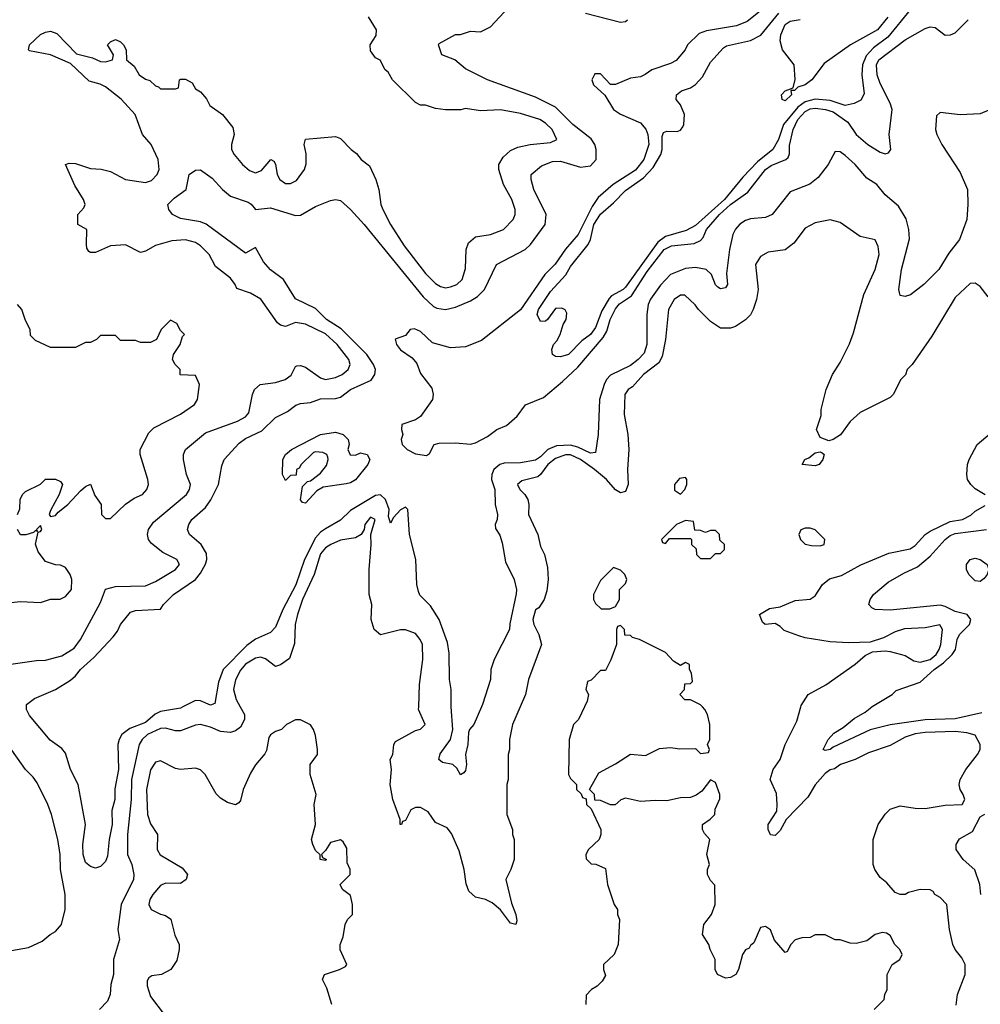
# Model space of a CAD drawing. Header units: inches. Extents: x 2348352 to 2479776, y 460422 to 613655.
# Tile 565 of 590: x 2442706 to 2446550, y 588810 to 592750. Entities that reach past the tile are written whole.
import ezdxf

# ---------------------------------------------------------------- set-up
doc = ezdxf.new("R2010")
doc.units = ezdxf.units.IN
doc.header["$MEASUREMENT"] = 0
doc.layers.add('C4548', color=7, linetype='Continuous')
doc.layers.add('C4549', color=7, linetype='Continuous')

msp = doc.modelspace()

# ---------------------------------------------------------------- linework, layer by layer
at = {"layer": 'C4548', "color": 4}
for points, elevation in [([(2443358.8, 590000), (2443350, 589995.6), (2443270, 589981.7), (2443248.4, 589971.6), (2443210, 589937.7), (2443146.6, 589913.4), (2443115.5, 589890), (2443103.8, 589870), (2443099.5, 589850), (2443101.5, 589750), (2443087.5, 589672.5), (2443086.4, 589630), (2443074.2, 589585.8), (2443076.4, 589530), (2443064, 589470), (2443057.5, 589402.5), (2443050, 589382), (2443030, 589362), (2443010, 589355.3), (2442990, 589361.2), (2442970, 589377.2), (2442959.7, 589410), (2442958.9, 589450), (2442969.6, 589530), (2442940.7, 589690), (2442909.5, 589750), (2442890, 589815.3), (2442874.2, 589834.2), (2442827.5, 589867.5), (2442745.8, 589965.8), (2442733.2, 589990), (2442733.6, 590000)], 64), ([(2443588.8, 590000), (2443605.5, 589970), (2443605.5, 589950), (2443590, 589919), (2443570, 589904), (2443550, 589897.2), (2443510, 589901.2), (2443470, 589919.5), (2443430, 589929.5), (2443410, 589927.3), (2443350, 589904.5), (2443330, 589905.1), (2443290, 589915.6), (2443270, 589913.6), (2443217.1, 589890), (2443196.4, 589870), (2443184.4, 589850), (2443153.7, 589710), (2443151.8, 589630), (2443137.6, 589490), (2443138, 589410), (2443154.9, 589370), (2443162.4, 589330), (2443161.6, 589310), (2443112.4, 589210), (2443098.8, 589110), (2443106, 589070), (2443081, 588990), (2443081, 588930), (2443071.3, 588890), (2443068, 588850), (2443057.6, 588822.4), (2443025.5, 588790)], 68), ([(2444709.2, 590000), (2444678.8, 589930), (2444666, 589870), (2444666, 589830), (2444661, 589810), (2444661, 589710), (2444656, 589690), (2444656, 589570), (2444678, 589510), (2444678, 589490), (2444684.7, 589470), (2444684.7, 589390), (2444671.3, 589350), (2444651.3, 589310), (2444674.4, 589214.4), (2444690.9, 589169.1), (2444695.3, 589144.7), (2444692, 589130), (2444670, 589135.3), (2444630, 589188.7), (2444596.6, 589216.6), (2444570, 589229.2), (2444530, 589239), (2444503.2, 589263.2), (2444492.5, 589292.5), (2444485.2, 589350), (2444464.7, 589424.7), (2444434.2, 589494.2), (2444416.5, 589516.5), (2444370, 589538), (2444340.4, 589580.4), (2444310, 589598), (2444290, 589598), (2444271.6, 589588.4), (2444250, 589546), (2444238, 589542), (2444234, 589530), (2444229, 589530), (2444228.7, 589550), (2444199.3, 589630), (2444189.3, 589690), (2444194, 589750), (2444189.2, 589790), (2444199, 589810), (2444204, 589850), (2444210, 589862), (2444290, 589906), (2444310, 589911.3), (2444328.7, 589930), (2444302.7, 589990), (2444303, 590000)], 68), ([(2444554.4, 590000), (2444524, 589930), (2444506.8, 589910), (2444502.5, 589897.5), (2444499.1, 589850), (2444490.5, 589810), (2444494, 589770), (2444490, 589746), (2444483.6, 589736.4), (2444470, 589728), (2444455.5, 589755.5), (2444439, 589770), (2444397.5, 589777.5), (2444383.7, 589790), (2444388.2, 589811.8), (2444429.6, 589870), (2444439.5, 589910), (2444433, 590000)], 64), ([(2444965.8, 590000), (2444942, 589950), (2444922, 589930), (2444904.7, 589870), (2444902, 589730), (2444910, 589714), (2444934, 589690), (2444934, 589670), (2444952.7, 589652.7), (2444958, 589638), (2444972.7, 589632.7), (2444974, 589610), (2444992.7, 589592.7), (2445032, 589510), (2445032, 589490), (2445024.7, 589470), (2444982, 589430), (2444972, 589410), (2444972.7, 589392.7), (2444992.7, 589372.7), (2445011.6, 589371.6), (2445050, 589354), (2445058, 589290), (2445084.7, 589210), (2445098, 589190), (2445098, 589170), (2445106, 589150), (2445101, 589050), (2445084.7, 589010), (2445042, 588970), (2445042, 588950), (2445050, 588926), (2445036.9, 588903.1), (2445016.9, 588883.1), (2444994, 588870), (2444972.7, 588847.3), (2444972, 588810)], 72), ([(2446126, 588790), (2446166, 588830), (2446168, 588850), (2446178, 588870), (2446178, 588930), (2446198, 588970), (2446228, 588990), (2446238, 589010), (2446228, 589030), (2446208, 589050), (2446190, 589086), (2446174.6, 589094.6), (2446157.2, 589097.2), (2446130, 589089), (2446096.3, 589063.7), (2446054, 589054), (2446030, 589055.3), (2445990, 589068), (2445970, 589068), (2445930, 589088), (2445890, 589088), (2445870, 589078), (2445836.4, 589076.4), (2445810, 589068), (2445792, 589050), (2445778, 589022), (2445770, 589018), (2445726.3, 589066.3), (2445710, 589108), (2445690, 589122), (2445670, 589118), (2445643.6, 589056.4), (2445630, 589046), (2445624.7, 589035.3), (2445610, 589028), (2445598, 589010), (2445582, 588950), (2445572, 588930), (2445550, 588918), (2445530, 588915.3), (2445498, 588930), (2445489, 588950), (2445489, 588990), (2445469, 589030), (2445464, 589050), (2445439, 589090), (2445444, 589130), (2445474, 589170), (2445488.7, 589210), (2445487.3, 589287.3), (2445470, 589306), (2445458, 589330), (2445458, 589350), (2445466, 589370), (2445455.3, 589410), (2445468, 589470), (2445446, 589494), (2445438, 589510), (2445438, 589530), (2445469.1, 589550.9), (2445488, 589570), (2445488.9, 589591.1), (2445507.3, 589632.7), (2445508, 589650), (2445490, 589698), (2445470, 589708), (2445436.3, 589663.7), (2445413.4, 589646.6), (2445390, 589638), (2445350, 589637), (2445295.9, 589624.1), (2445250, 589626), (2445190, 589621.2), (2445130, 589635.3), (2445111.1, 589628.9), (2445088.4, 589608.4), (2445070, 589608), (2445030, 589626), (2445007.3, 589627.3), (2445006, 589650), (2444986, 589670), (2445023.1, 589736.9), (2445090, 589772), (2445150, 589811), (2445210, 589806), (2445266.3, 589833.7), (2445310, 589838), (2445348, 589832), (2445410, 589834), (2445430, 589814), (2445462, 589818), (2445466, 589830), (2445458, 589850), (2445468, 589870), (2445468, 589930), (2445458, 589970), (2445448, 589990), (2445438, 590000)], 72), ([(2446453.4, 588806.6), (2446459.5, 588850), (2446489.4, 588930), (2446489.3, 588970), (2446475.9, 588995.9), (2446449.6, 589029.6), (2446440.9, 589050), (2446426.6, 589110), (2446416, 589210), (2446390, 589237.2), (2446368.7, 589250), (2446362, 589262), (2446350, 589268.7), (2446310, 589269.2), (2446262.8, 589257.2), (2446249.3, 589249.3), (2446229.2, 589249.2), (2446210, 589258), (2446176.5, 589296.5), (2446150, 589318), (2446128.7, 589350), (2446122, 589370), (2446122, 589470), (2446142, 589530), (2446169.1, 589570.9), (2446190, 589591.3), (2446230, 589604.7), (2446290, 589594.8), (2446330, 589594), (2446410, 589607.3), (2446478, 589610), (2446488, 589630), (2446482, 589650), (2446469, 589670), (2446466, 589690), (2446469.5, 589710), (2446492, 589750), (2446539.5, 589810), (2446549.6, 589830), (2446549.6, 589850), (2446530, 589886.6), (2446496.6, 589896.6), (2446450, 589901.3), (2446330, 589897.7), (2446290, 589892.4), (2446250, 589878.7), (2446190, 589846), (2446103, 589817), (2446050, 589789.2), (2445990.9, 589769.1), (2445967.1, 589752.9), (2445950, 589749), (2445930, 589734), (2445890, 589689), (2445860.7, 589639.3), (2445773.4, 589550), (2445750, 589505.2), (2445730, 589486), (2445710, 589488.7), (2445700.9, 589510), (2445700.9, 589530), (2445736.6, 589583.4), (2445738, 589610), (2445734.2, 589654.2), (2445708.7, 589710), (2445722, 589750), (2445748.7, 589790), (2445768.7, 589850), (2445816.5, 589943.5), (2445831.8, 590000)], 68), ([(2446556.6, 589976.6), (2446450, 589952.6), (2446330, 589948.5), (2446190, 589928.3), (2446110, 589908), (2445961.1, 589838.9), (2445950, 589829.6), (2445930, 589825.2), (2445922, 589830), (2445942, 589870), (2445964.4, 589895.6), (2446001.7, 589918.3), (2446046, 589954), (2446090, 589978.8), (2446115.6, 590000)], 64), ([(2443955.3, 588810), (2443934.6, 588874.6), (2443918, 588910), (2443926, 588930), (2443986, 588950), (2444010, 588962), (2444015.3, 588970), (2443988.4, 589028.4), (2443988, 589050), (2444000.4, 589079.6), (2444008, 589130), (2444018, 589150), (2444038, 589170), (2444038, 589210), (2444030, 589246), (2443998, 589270), (2443988.7, 589290), (2444028, 589330), (2444028, 589350), (2444016.4, 589376.4), (2444014.6, 589434.6), (2444000.4, 589460.4), (2443990, 589468), (2443950, 589458), (2443930, 589426), (2443914, 589410), (2443918, 589398), (2443934, 589390), (2443930, 589386), (2443909.1, 589389.1), (2443908, 589408), (2443890, 589426), (2443879, 589450), (2443874, 589470), (2443889.2, 589530), (2443884, 589610), (2443892.7, 589650), (2443868.7, 589730), (2443868.7, 589770), (2443898, 589810), (2443898, 589830), (2443890, 589886), (2443882, 589910), (2443870, 589928), (2443830, 589948), (2443810, 589948), (2443774, 589930), (2443754, 589910), (2443730, 589902), (2443710, 589888.7), (2443702.5, 589877.5), (2443694, 589826), (2443687.3, 589812.7), (2443650, 589768.7), (2443630, 589735.3), (2443601, 589670), (2443590, 589626), (2443583.6, 589616.4), (2443570, 589609), (2443538, 589618), (2443510, 589635.3), (2443492.9, 589652.9), (2443448.7, 589730), (2443430, 589748.7), (2443410, 589755.3), (2443349.3, 589749.3), (2443330, 589754), (2443270, 589784), (2443250, 589779), (2443230, 589748.7), (2443214, 589670), (2443218, 589570), (2443230, 589532), (2443258, 589490), (2443256, 589430), (2443268.1, 589408.1), (2443356.8, 589356.8), (2443378, 589330), (2443372, 589310), (2443350, 589294), (2443290, 589295.1), (2443270, 589285.2), (2443238.8, 589250), (2443227.3, 589230), (2443222.8, 589210), (2443232, 589190), (2443270, 589171), (2443290, 589166), (2443310.5, 589150.5), (2443326.8, 589086.8), (2443344.7, 589050), (2443344.7, 589030), (2443334.4, 588985.6), (2443310.7, 588949.3), (2443274, 588930), (2443235.3, 588924.7), (2443223.5, 588916.5), (2443216, 588904), (2443216, 588884), (2443230, 588841), (2443284.7, 588770)], 72), ([(2442650, 589021), (2442742, 589038), (2442796.5, 589063.5), (2442828, 589090), (2442850, 589102), (2442874, 589130), (2442888, 589190), (2442888, 589250), (2442869.1, 589349.1), (2442868.7, 589410), (2442859, 589470), (2442834, 589570), (2442819, 589610), (2442775.9, 589695.9), (2442759.6, 589719.6), (2442729, 589750), (2442659, 589850)], 68), ([(2446552.7, 589250), (2446549, 589290), (2446528.9, 589348.9), (2446482, 589390), (2446454, 589430), (2446454, 589450), (2446467.6, 589472.4), (2446518.7, 589501.3), (2446550, 589561), (2446568.9, 589571.1)], 64)]:
    msp.add_lwpolyline(points, dxfattribs=dict(at, elevation=elevation))
at = {"layer": 'C4549', "color": 4}
for points, elevation in [([(2442733.6, 590000), (2442734, 590010), (2442765.6, 590034.4), (2442849.5, 590070.5), (2442910, 590106.8), (2442930, 590124), (2442949.8, 590150.2), (2443002.2, 590197.7), (2443079.7, 590280.3), (2443097.2, 590302.8), (2443109.4, 590330), (2443150, 590378.8), (2443170, 590385.5), (2443269, 590391), (2443282, 590410), (2443322, 590450), (2443410, 590510.4), (2443430, 590534.9), (2443450, 590571), (2443455.4, 590590), (2443453.9, 590613.9), (2443432.3, 590650), (2443386, 590690), (2443377, 590710), (2443382.9, 590730), (2443394.5, 590750), (2443450, 590798), (2443470.9, 590829.1), (2443501.6, 590890), (2443514.7, 590965.3), (2443524.5, 590990), (2443584.5, 591055.5), (2443610, 591074), (2443674.5, 591105.5), (2443730, 591158), (2443778, 591182), (2443811.8, 591208.2), (2443830, 591214.9), (2443870, 591218), (2443910, 591232.7), (2443970, 591234.4), (2443990, 591239.1), (2444029.8, 591270.2), (2444112.6, 591307.4), (2444127.3, 591330), (2444129.6, 591350), (2444122.4, 591370), (2444095.1, 591410), (2443992.8, 591512.8), (2443934.5, 591550), (2443890, 591594), (2443810, 591633.2), (2443762, 591710), (2443709.7, 591749.7), (2443681.7, 591781.7), (2443650, 591838), (2443610, 591815.3), (2443452.3, 591932.3), (2443430, 591940.9), (2443350, 591955.1), (2443318, 591970), (2443302.7, 591990), (2443299.3, 592010), (2443324.4, 592035.6), (2443372, 592070), (2443384, 592130), (2443410, 592147.4), (2443430, 592148.9), (2443476.1, 592116.1), (2443518, 592070), (2443550, 592043.8), (2443619.9, 592019.9), (2443632.4, 592012.4), (2443650, 591991), (2443710, 591997.1), (2443810, 591966.7), (2443830, 591968.4), (2443890, 592002), (2443950, 592026.8), (2443970, 592031), (2443990, 592026), (2444030.4, 591990.4), (2444084, 591930), (2444320.5, 591640.5), (2444362.5, 591602.5), (2444375.6, 591595.6), (2444410, 591590.4), (2444450, 591599.5), (2444510, 591624.9), (2444537.5, 591642.5), (2444566.6, 591670), (2444614, 591770), (2444729.5, 591830.5), (2444750, 591851), (2444809.2, 591930), (2444812.7, 591970), (2444763.7, 592070), (2444752.7, 592110), (2444753.2, 592130), (2444794.2, 592165.8), (2444838, 592182), (2444870, 592183.7), (2444950, 592159.6), (2444990, 592165.7), (2445013.6, 592190), (2445013.3, 592230), (2445007.3, 592250), (2444992.7, 592272.7), (2444919.5, 592330), (2444850, 592399.6), (2444770, 592439.6), (2444578, 592510), (2444490, 592553.2), (2444448, 592590), (2444395.3, 592610), (2444382, 592650), (2444385.2, 592654.8), (2444450, 592691), (2444470, 592691.3), (2444510, 592704.7), (2444550, 592702), (2444590, 592722), (2444681.5, 592818.5)], 64), ([(2445676.2, 592790), (2445616.8, 592743.2), (2445574.7, 592725.3), (2445454.5, 592705.5), (2445425.6, 592694.4), (2445378, 592650), (2445368.7, 592630), (2445332.7, 592587.3), (2445310, 592574.8), (2445235.3, 592550), (2445209.5, 592530.5), (2445190, 592522), (2445150, 592516.3), (2445090, 592490.7), (2445070.7, 592490.7), (2445030, 592534), (2445007.3, 592532.7), (2444996, 592510), (2445002, 592490), (2445048, 592448), (2445082.9, 592390), (2445110, 592372.6), (2445190, 592337.7), (2445212.4, 592312.4), (2445220.4, 592290), (2445224.4, 592250), (2445203.5, 592190), (2445170, 592147.6), (2445080.7, 592090), (2445020.9, 592039.1), (2444997.3, 592002.7), (2444940.5, 591890), (2444890, 591832.4), (2444848.8, 591771.2), (2444807.1, 591730), (2444710.7, 591589.3), (2444553.7, 591466.3), (2444490, 591441.1), (2444430, 591437.1), (2444357.5, 591457.5), (2444310, 591502), (2444286.6, 591513.4), (2444269.3, 591510.7), (2444250, 591486), (2444208.7, 591471.3), (2444214, 591450), (2444230, 591429.4), (2444276.9, 591396.9), (2444294.9, 591374.9), (2444310, 591334), (2444355.3, 591275.3), (2444360.9, 591250), (2444358, 591230), (2444310, 591162.4), (2444290, 591148.4), (2444235.3, 591130), (2444234, 591110), (2444239.3, 591090), (2444233.2, 591070), (2444237.2, 591050), (2444257.2, 591030), (2444290, 591012.3), (2444333.7, 591006.3), (2444345.4, 591014.6), (2444364.7, 591050), (2444384.1, 591055.9), (2444450, 591057.2), (2444510, 591052), (2444530, 591056.2), (2444578, 591082), (2444616, 591110), (2444653.8, 591126.2), (2444696.4, 591163.6), (2444730, 591209), (2444801.6, 591238.4), (2444878.3, 591301.7), (2444940, 591360), (2445041.3, 591478.7), (2445055.8, 591504.2), (2445069.4, 591550.6), (2445090, 591593), (2445107, 591613), (2445154.8, 591645.2), (2445217, 591743), (2445284.9, 591830), (2445314.6, 591845.4), (2445405.5, 591854.5), (2445430, 591866), (2445441.1, 591878.9), (2445454.9, 591910), (2445506.2, 591970), (2445550, 592010.8), (2445620.3, 592059.7), (2445690.4, 592150), (2445713.1, 592166.9), (2445772, 592190), (2445781, 592199), (2445786.4, 592213.6), (2445786.2, 592246.2), (2445801.3, 592310), (2445819.7, 592350), (2445850, 592383.1), (2445870, 592393), (2445890, 592396.2), (2445931.3, 592391.3), (2445961.9, 592381.9), (2446020.3, 592340.3), (2446054, 592290), (2446100.5, 592250), (2446150, 592220.4), (2446170, 592212.6), (2446182.9, 592217.1), (2446192.6, 592230), (2446185.7, 592290), (2446197.6, 592390), (2446190, 592416), (2446150, 592494.8), (2446137.6, 592530), (2446135.3, 592570), (2446144.4, 592590), (2446250, 592669.6), (2446330, 592715.1), (2446350, 592721.2), (2446370, 592719), (2446410, 592688.7), (2446431.1, 592688.9), (2446450, 592698), (2446502, 592750)], 56), ([(2446270, 592789.4), (2446179.8, 592680.2), (2446122.5, 592637.5), (2446094, 592606), (2446078.9, 592570), (2446076.5, 592530), (2446086, 592454), (2446072.2, 592427.8), (2446045.8, 592414.1), (2446010, 592406.9), (2445950, 592426.4), (2445890, 592432.6), (2445850, 592420.9), (2445820.3, 592399.7), (2445763.1, 592330), (2445742.8, 592270), (2445720.3, 592230), (2445658.2, 592181.8), (2445600.2, 592119.8), (2445526.3, 592030), (2445410, 591927), (2445373.3, 591906.7), (2445290, 591883.1), (2445260.1, 591859.9), (2445130, 591679.3), (2445120.7, 591670), (2445074.4, 591645.6), (2445065.7, 591634.3), (2445035.3, 591584.8), (2445010, 591519), (2444990.4, 591490), (2444955.2, 591464.8), (2444902, 591410), (2444870, 591401.2), (2444850, 591402), (2444838, 591410), (2444835.3, 591430), (2444842, 591450), (2444855.5, 591464.5), (2444869.2, 591490), (2444881.2, 591530), (2444893.2, 591550), (2444895.5, 591575.5), (2444889.1, 591589.1), (2444875.5, 591595.5), (2444850, 591594), (2444818, 591550), (2444810, 591544), (2444790, 591542), (2444777.2, 591570), (2444782, 591590), (2444830, 591662.8), (2444891.1, 591728.9), (2444910, 591762), (2444980.5, 591850), (2444989.7, 591870), (2445003.5, 591930), (2445030, 591972.2), (2445082.9, 592017.1), (2445130, 592066.4), (2445203.1, 592116.9), (2445240.8, 592159.2), (2445271.2, 592210), (2445276.9, 592230), (2445277, 592283), (2445282, 592298), (2445295.5, 592304.5), (2445337.6, 592302.4), (2445350, 592307.3), (2445359.3, 592320.7), (2445364.5, 592330), (2445366.6, 592370), (2445350, 592409), (2445333.2, 592430), (2445334, 592450), (2445354.5, 592465.5), (2445390, 592477.1), (2445410, 592490.5), (2445438.2, 592521.8), (2445470, 592580.5), (2445522.3, 592637.7), (2445535.1, 592644.9), (2445630, 592666.7), (2445671.8, 592688.2), (2445744.2, 592775.8)], 52), ([(2442670, 590171), (2442773.6, 590186.4), (2442810, 590186.8), (2442874.9, 590205.1), (2442924.2, 590235.8), (2442949.5, 590270), (2443030, 590418), (2443050, 590471.3), (2443090, 590482), (2443210, 590484.9), (2443250, 590502.4), (2443329, 590550), (2443345.2, 590570), (2443335.3, 590590), (2443278.4, 590618.4), (2443233.6, 590653.6), (2443222, 590670), (2443217.2, 590690), (2443221.2, 590710), (2443241.2, 590738.8), (2443373.2, 590850), (2443386, 590870), (2443389.3, 590890), (2443373.2, 590930), (2443361.2, 590990), (2443361.2, 591010), (2443369, 591030), (2443450, 591096.3), (2443577.1, 591142.9), (2443610, 591160.7), (2443623.3, 591176.7), (2443638, 591250), (2443646, 591270), (2443668.7, 591290), (2443730, 591298), (2443768.7, 591310), (2443792.9, 591327.1), (2443810, 591362), (2443815.3, 591364.7), (2443830, 591366), (2443850, 591359.1), (2443910, 591316.3), (2443930, 591310.6), (2443970, 591318), (2443997.2, 591330), (2444021.2, 591350), (2444029.2, 591370), (2444022.7, 591390), (2443976.2, 591450), (2443930, 591493), (2443850, 591532), (2443810, 591538), (2443770, 591522), (2443750, 591528), (2443737.5, 591537.5), (2443671.4, 591631.4), (2443630, 591656), (2443574.6, 591674.6), (2443569, 591690), (2443550, 591715.3), (2443490, 591762), (2443464, 591810), (2443430, 591845.2), (2443410, 591858), (2443370, 591869.5), (2443315.2, 591864.8), (2443250, 591846), (2443210, 591824), (2443190, 591819), (2443129.1, 591849.1), (2443070, 591845.2), (2443010, 591819), (2442990, 591818), (2442983.1, 591823.1), (2442975.3, 591835.3), (2442974, 591850), (2442975.3, 591910), (2442939, 591930), (2442939.3, 591970), (2442963.1, 591996.9), (2442968.7, 592010), (2442962, 592030), (2442926.6, 592086.6), (2442889, 592171), (2442904, 592176), (2442930, 592174.8), (2442990, 592154), (2443032.5, 592152.5), (2443070, 592142), (2443130, 592110.6), (2443210, 592098), (2443233.8, 592106.2), (2443256, 592130), (2443264.5, 592150), (2443260.7, 592190), (2443232, 592250), (2443197.6, 592290), (2443167.6, 592370), (2443111.8, 592431.8), (2443050, 592481.3), (2443027.5, 592492.5), (2442984.2, 592504.2), (2442910, 592574.5), (2442830, 592609.4), (2442746, 592626), (2442742, 592630), (2442745.2, 592650), (2442790, 592690.8), (2442810, 592700.7), (2442830, 592704), (2442854.9, 592694.9), (2442934, 592614), (2442997.6, 592597.6), (2443030, 592583.1), (2443050, 592582), (2443078, 592590), (2443082, 592610), (2443058, 592650), (2443070, 592662), (2443090, 592671.3), (2443110, 592662), (2443122, 592650), (2443132, 592630), (2443134, 592590), (2443163.6, 592563.6), (2443184.7, 592530), (2443210, 592512), (2443226.4, 592506.4), (2443250, 592484.7), (2443262, 592482), (2443270, 592474), (2443330, 592474), (2443342, 592478), (2443346, 592510), (2443350, 592512), (2443370, 592512), (2443396.9, 592496.9), (2443410, 592474), (2443430, 592462), (2443453.7, 592433.7), (2443466.8, 592406.8), (2443518, 592370), (2443558.5, 592318.5), (2443564, 592290), (2443553.4, 592250), (2443554, 592230), (2443564, 592210), (2443597.3, 592170), (2443626, 592146), (2443650, 592137.1), (2443673.9, 592146.1), (2443710.8, 592190.8), (2443723.5, 592183.5), (2443730, 592172), (2443737.1, 592130), (2443747.7, 592110), (2443770, 592094), (2443790, 592094.8), (2443813.6, 592106.4), (2443845.2, 592150), (2443852.9, 592172.9), (2443852.9, 592212.9), (2443844, 592250), (2443850, 592272), (2443970, 592282), (2443990, 592274), (2444032, 592230), (2444054.4, 592214.4), (2444072, 592190), (2444105.4, 592165.4), (2444131, 592110), (2444142.8, 592070), (2444150.8, 592010), (2444158.8, 591990), (2444190.6, 591930), (2444245.1, 591845.1), (2444330, 591734), (2444370, 591694), (2444390, 591682), (2444410, 591677.3), (2444430, 591680.7), (2444455.3, 591690), (2444477.2, 591710), (2444490, 591754), (2444493.2, 591830), (2444502.7, 591857.3), (2444530, 591881), (2444590, 591891), (2444642, 591910), (2444681.2, 591950), (2444689.2, 591970), (2444689.2, 591990), (2444675.1, 592030), (2444642.7, 592090), (2444624, 592150), (2444624, 592170), (2444640.2, 592199.8), (2444670, 592226), (2444700.2, 592239.8), (2444749.4, 592250.6), (2444830, 592258.8), (2444855.3, 592270), (2444837.2, 592310), (2444810, 592336), (2444788, 592350), (2444710, 592375.1), (2444630, 592389.3), (2444550, 592385.2), (2444490, 592394), (2444470.8, 592389.2), (2444410, 592389), (2444370, 592395.3), (2444330, 592408), (2444310, 592408), (2444290, 592418), (2444198, 592510), (2444180.4, 592540.4), (2444168, 592550), (2444148.4, 592588.4), (2444130, 592598), (2444110, 592626), (2444108.7, 592650), (2444132.9, 592687.1), (2444134, 592710), (2444101.5, 592761.5)], 68), ([(2444970, 592775.5), (2445110, 592740.7), (2445130, 592742.8), (2445139, 592750)], 64), ([(2446179.7, 592760.3), (2446139.3, 592710), (2446031, 592650), (2445925.2, 592574.8), (2445876, 592510), (2445850, 592489.3), (2445819.6, 592480.4), (2445807.3, 592467.3), (2445792.7, 592467.3), (2445794.8, 592450), (2445770, 592425.2), (2445758, 592430), (2445755.3, 592450), (2445770, 592464.7), (2445802, 592478), (2445808.9, 592511.1), (2445805.2, 592570), (2445759.3, 592630), (2445750, 592666), (2445752.3, 592690), (2445770, 592730.6), (2445790, 592744), (2445830, 592750.8)], 48), ([(2446610, 592398), (2446550, 592372.7), (2446470, 592369.4), (2446390, 592379), (2446374.8, 592365.2), (2446370.6, 592310), (2446376.3, 592290), (2446396.3, 592250), (2446470, 592138), (2446498.8, 592070), (2446500.7, 592010), (2446496.3, 591950), (2446466.8, 591870), (2446424, 591816), (2446384.7, 591750), (2446324.7, 591690), (2446270.6, 591649.4), (2446250, 591642), (2446230, 591646), (2446224, 591670), (2446235.1, 591750), (2446266.6, 591873.4), (2446264.2, 591910), (2446253.7, 591953.7), (2446223.5, 592003.5), (2446169.7, 592049.7), (2446136, 592090), (2446095.6, 592115.6), (2446049.4, 592170), (2446010, 592207), (2445990, 592220.9), (2445970, 592222), (2445942, 592170), (2445900.9, 592119.1), (2445867.5, 592092.5), (2445790, 592061.2), (2445717.3, 591970), (2445690, 591958), (2445630, 591952.6), (2445610, 591946), (2445588.2, 591931.8), (2445570, 591912), (2445559.5, 591890), (2445546, 591830), (2445534.2, 591734.2), (2445539.1, 591690), (2445530, 591677.2), (2445510, 591673.2), (2445499.3, 591679.3), (2445490, 591688.7), (2445475.1, 591730), (2445452.7, 591750), (2445410, 591758.3), (2445370, 591754.7), (2445310.7, 591730), (2445270, 591687.6), (2445230, 591631.6), (2445221.5, 591610), (2445216, 591570), (2445215.6, 591450), (2445204.7, 591415.3), (2445181.6, 591390), (2445150, 591366.3), (2445070, 591327.3), (2445054.4, 591310), (2445044.9, 591290), (2445026, 591230), (2445020.7, 591090), (2445010, 591018), (2444990, 591016), (2444939, 591039), (2444910, 591047), (2444854.6, 591045.4), (2444819.3, 591030), (2444790, 591000.5), (2444770, 590987.8), (2444710, 590976.9), (2444644.8, 590975.2), (2444627.3, 590970), (2444603.1, 590950), (2444595.3, 590930), (2444594, 590910), (2444608, 590870), (2444608.5, 590810), (2444618, 590770), (2444617.3, 590750), (2444608.4, 590730), (2444610, 590714), (2444626.9, 590686.9), (2444637.3, 590657.3), (2444650, 590581), (2444684.9, 590510), (2444694, 590470), (2444692.3, 590452.3), (2444667.1, 590332.9), (2444666, 590310), (2444604.9, 590190), (2444591, 590150), (2444590.8, 590110), (2444558.8, 590010), (2444554.4, 590000)], 64), ([(2446581.5, 591641.5), (2446550, 591682), (2446530, 591695.3), (2446510, 591694), (2446450, 591639), (2446356.8, 591483.2), (2446278, 591370), (2446258, 591350), (2446250.9, 591329.1), (2446232, 591310), (2446202, 591250), (2446190, 591238), (2446070, 591178), (2446030, 591142), (2445990.5, 591089.5), (2445962, 591070), (2445944.7, 591064.7), (2445910, 591078), (2445895.3, 591110), (2445913.6, 591166.4), (2445914, 591190), (2445934, 591270), (2445959, 591330), (2445990, 591378), (2446027.2, 591452.8), (2446043.3, 591496.7), (2446083.7, 591650), (2446129.4, 591750), (2446145.2, 591810), (2446142, 591842), (2446128.9, 591868.9), (2446070, 591882.7), (2445990, 591939), (2445950, 591949.2), (2445890, 591937.2), (2445850, 591916), (2445804.5, 591855.5), (2445770, 591829), (2445700.7, 591819.3), (2445670, 591802), (2445651, 591770), (2445660.7, 591670), (2445654.8, 591630), (2445641, 591590), (2445630.6, 591569.4), (2445610, 591548.7), (2445570, 591522), (2445550, 591515.3), (2445510, 591515.3), (2445470, 591542), (2445422, 591590), (2445409.1, 591609.1), (2445367.3, 591647.3), (2445350, 591648), (2445324.7, 591630), (2445302.8, 591590), (2445290.6, 591470.6), (2445277.6, 591402.4), (2445263.4, 591376.6), (2445202.8, 591330), (2445158.4, 591281.6), (2445141, 591270), (2445127.3, 591250), (2445125.5, 591170), (2445139.1, 591090), (2445144, 591030), (2445138.8, 590950), (2445141, 590890), (2445130, 590862), (2445110, 590857.2), (2445090, 590869.4), (2445054.5, 590910), (2445006, 590950), (2444950, 590989.7), (2444910, 591008.3), (2444890, 591008.3), (2444850, 590994.8), (2444819.6, 590970), (2444790.2, 590929.8), (2444779, 590921), (2444715.5, 590904.5), (2444698.8, 590890), (2444707.7, 590870), (2444727.3, 590850), (2444739.1, 590830), (2444744, 590810), (2444742.8, 590770), (2444779.1, 590690), (2444790, 590642), (2444806, 590610), (2444818, 590558), (2444821, 590510), (2444815.3, 590464.7), (2444804.7, 590430), (2444783.6, 590396.4), (2444770, 590388), (2444759.1, 590350), (2444763, 590330), (2444783, 590290), (2444794.8, 590250), (2444742.8, 590110), (2444730.6, 590049.4), (2444709.2, 590000)], 68), ([(2442698, 590770), (2442707.3, 590792.7), (2442708, 590830), (2442718, 590850), (2442730, 590862), (2442790, 590892), (2442810, 590912), (2442850, 590912), (2442870, 590902), (2442878, 590890), (2442864.7, 590850), (2442830, 590786), (2442824.7, 590770), (2442830, 590762), (2442850, 590766), (2442860.2, 590779.8), (2442899, 590810), (2442950, 590864.7), (2442970, 590882), (2442990, 590892), (2443006.4, 590846.4), (2443032, 590810), (2443034, 590770), (2443050, 590754), (2443070, 590754), (2443129.1, 590810.9), (2443164.7, 590835.3), (2443198, 590850), (2443215.3, 590870), (2443222, 590890), (2443219, 590910), (2443188.7, 591010), (2443188.7, 591030), (2443222.7, 591097.3), (2443242.7, 591117.3), (2443350, 591172), (2443406, 591210), (2443418, 591230), (2443426, 591290), (2443410, 591326), (2443348.7, 591328.7), (2443348, 591350), (2443328, 591370), (2443318, 591390), (2443322, 591410), (2443348, 591450), (2443358, 591482), (2443366, 591490), (2443350, 591506), (2443334.6, 591534.6), (2443310, 591548), (2443272, 591510), (2443254, 591470), (2443230, 591458), (2443190, 591458), (2443170, 591466), (2443110, 591466), (2443090, 591486), (2443030, 591486), (2443014, 591470), (2442990, 591458), (2442970, 591458), (2442930, 591438), (2442830, 591438), (2442770, 591466), (2442750, 591486), (2442748, 591510), (2442730, 591546), (2442715.3, 591590), (2442698, 591610)], 72), ([(2446570, 590848.7), (2446530, 590872.7), (2446512.7, 590890), (2446499.3, 590910), (2446496, 590930), (2446499.3, 590970), (2446506, 590990), (2446537.2, 591050), (2446590, 591094)], 68), ([(2444433, 590000), (2444432.3, 590010), (2444433.2, 590070), (2444426, 590110), (2444424.7, 590215.3), (2444417.5, 590257.5), (2444384.5, 590350), (2444350, 590404), (2444307.2, 590447.2), (2444301.5, 590461.5), (2444295.1, 590490), (2444291.6, 590590), (2444266.3, 590690), (2444259.3, 590790), (2444250, 590799.3), (2444230, 590789.2), (2444202.4, 590757.6), (2444190, 590735.3), (2444182.6, 590762.6), (2444184, 590790), (2444169.8, 590829.8), (2444150, 590848.2), (2444130, 590846), (2444030, 590786.6), (2443990, 590747.3), (2443930, 590713.3), (2443910, 590698.9), (2443890, 590676.3), (2443845.5, 590590), (2443811.7, 590488.3), (2443758.7, 590390), (2443730, 590319), (2443710, 590298), (2443650, 590271.5), (2443614.5, 590245.5), (2443520.4, 590150), (2443501.4, 590098.6), (2443486.4, 590013.6), (2443470, 590006.6), (2443430, 590025.1), (2443410, 590025.6), (2443358.8, 590000)], 64), ([(2445831.8, 590000), (2445833.6, 590006.4), (2445862, 590050), (2445932.1, 590087.9), (2446050, 590171), (2446090, 590206), (2446119, 590221), (2446170, 590224.9), (2446190, 590222), (2446250, 590206), (2446284.2, 590184.2), (2446310, 590179.1), (2446349.5, 590190), (2446373, 590210), (2446386, 590230), (2446392.8, 590250), (2446399.3, 590310), (2446388.9, 590328.9), (2446330, 590316.2), (2446247.1, 590312.9), (2446210, 590300.7), (2446163.4, 590276.6), (2446110, 590259), (2446024, 590256), (2445950, 590260.9), (2445850, 590276), (2445824.1, 590284.1), (2445765.6, 590305.6), (2445750, 590322), (2445730, 590334), (2445689.3, 590329.3), (2445679, 590339), (2445666, 590370), (2445706, 590394), (2445750, 590401), (2445810, 590426), (2445870, 590431), (2445890, 590444.7), (2445919, 590490), (2445947.2, 590512.8), (2445994.2, 590525.8), (2446071.7, 590568.3), (2446184.2, 590615.8), (2446270, 590632.7), (2446290, 590645.5), (2446329.4, 590690), (2446350, 590703.8), (2446430, 590742.4), (2446479, 590750), (2446513, 590767), (2446530, 590782.8), (2446570, 590806)], 68), ([(2444303, 590000), (2444306, 590090), (2444319.5, 590190), (2444318, 590250), (2444309.2, 590270), (2444290, 590294), (2444250, 590309), (2444230, 590309), (2444150, 590288.7), (2444125.2, 590310), (2444113.2, 590350), (2444115.3, 590410), (2444104, 590450), (2444104.5, 590550), (2444113, 590650), (2444111.6, 590690), (2444128, 590750), (2444110, 590759), (2444086.8, 590730), (2444084.7, 590710), (2444072, 590690), (2444050, 590677.2), (2443990, 590667), (2443951, 590650), (2443930, 590637), (2443910, 590612.7), (2443884.9, 590530), (2443838.4, 590430), (2443817.6, 590370), (2443808.7, 590330), (2443806.2, 590253.8), (2443786.4, 590193.6), (2443750, 590168), (2443730, 590162), (2443690, 590192.3), (2443670, 590199.5), (2443650, 590195.6), (2443610, 590171.5), (2443590, 590147), (2443570, 590109.2), (2443561.1, 590070), (2443572.2, 590030), (2443588.8, 590000)], 68), ([(2442670, 590418), (2442710, 590422), (2442790, 590418), (2442830, 590431.3), (2442868.4, 590431.6), (2442890, 590442), (2442914, 590470), (2442915.3, 590510), (2442908.7, 590530), (2442890, 590558), (2442870, 590568), (2442850, 590568.7), (2442810, 590582), (2442780.2, 590620.2), (2442769, 590651), (2442780.4, 590699.6), (2442790, 590702), (2442795.3, 590710), (2442790, 590726), (2442774, 590710), (2442778, 590702), (2442770, 590706), (2442762, 590698), (2442731.1, 590688.9), (2442709, 590689), (2442698, 590710)], 72), ([(2446115.6, 590000), (2446118, 590002), (2446198, 590050), (2446214, 590066), (2446310, 590098.8), (2446365.1, 590150), (2446403.4, 590176.6), (2446438, 590210), (2446451.6, 590230), (2446457.6, 590270), (2446467.6, 590290), (2446507.3, 590330), (2446512, 590350), (2446497.2, 590370), (2446450, 590382.3), (2446410, 590402.6), (2446390, 590407.1), (2446190, 590387.3), (2446129.5, 590389.5), (2446116, 590396), (2446104, 590410), (2446109.2, 590430), (2446122.7, 590450), (2446181.2, 590498.8), (2446244.1, 590535.9), (2446298.7, 590561.3), (2446350, 590603), (2446409.6, 590670), (2446430, 590686), (2446450, 590694.4), (2446575.3, 590710)], 64), ([(2445438, 590000), (2445430, 590008), (2445390, 590028), (2445368.4, 590028.4), (2445348, 590050), (2445366, 590070), (2445367.3, 590092.7), (2445390, 590094), (2445398, 590102), (2445394.6, 590134.6), (2445386, 590150), (2445386, 590170), (2445370, 590178), (2445350, 590166), (2445323.1, 590183.1), (2445290, 590218), (2445186, 590270), (2445158, 590278), (2445150, 590286), (2445127.3, 590287.3), (2445126, 590310), (2445110, 590326), (2445098, 590322), (2445094, 590310), (2445094, 590250), (2445071.6, 590188.4), (2445050, 590146), (2445030, 590146), (2444992.7, 590107.3), (2444978, 590102), (2444972, 590070), (2444982, 590050), (2444976.9, 590023.1), (2444965.8, 590000)], 72)]:
    msp.add_lwpolyline(points, dxfattribs=dict(at, elevation=elevation))
for points, elevation in [([(2444050, 591007.3), (2444070, 591017.3), (2444096, 591010), (2444107.3, 590990), (2444099.1, 590970), (2444050, 590909.4), (2444030, 590897), (2444012.9, 590892.9), (2443920.9, 590879.1), (2443894.9, 590865.1), (2443850, 590815.3), (2443838, 590818), (2443829.3, 590829.3), (2443838, 590882), (2443858, 590902), (2443870, 590904.7), (2443910, 590936), (2443933.6, 590966.4), (2443941.2, 590990), (2443939.3, 590999.3), (2443935.3, 591010), (2443918.6, 591018.6), (2443890, 591021.2), (2443882, 591018), (2443832, 590970), (2443824.7, 590955.3), (2443814, 590950), (2443812.7, 590927.3), (2443790, 590926), (2443770, 590906), (2443758, 590930), (2443759.3, 590990), (2443769.2, 591010), (2443794, 591030), (2443910, 591090.4), (2443970, 591099.5), (2444000.7, 591090), (2444020.5, 591070), (2444024, 591050), (2444018.8, 591030), (2444028.4, 591008.4)], 56), ([(2445890, 590964.2), (2445838, 590970), (2445848.7, 590990), (2445863.7, 590996.3), (2445890, 591017.3), (2445910, 591020.7), (2445917.5, 591017.5), (2445926, 591010), (2445920.7, 590990), (2445906, 590970)], 68), ([(2445370, 590918), (2445346.4, 590913.6), (2445326, 590890), (2445326.8, 590866.8), (2445350, 590852), (2445368, 590870), (2445375.3, 590890), (2445375.3, 590910)], 72), ([(2445370, 590746), (2445334, 590730), (2445274, 590670), (2445278, 590658), (2445290, 590654), (2445306, 590674), (2445390, 590674), (2445394, 590670), (2445394, 590650), (2445412.7, 590632.7), (2445414, 590610), (2445430, 590594), (2445470, 590594), (2445490, 590614), (2445510, 590614), (2445526, 590630), (2445526, 590650), (2445507.3, 590667.3), (2445506, 590690), (2445490, 590706), (2445470, 590706), (2445450, 590698), (2445430, 590706), (2445407.3, 590707.3), (2445402, 590742)], 72), ([(2445870, 590715.3), (2445850, 590715.3), (2445831.6, 590708.4), (2445824.7, 590690), (2445831.3, 590670), (2445850, 590651.3), (2445874.6, 590645.4), (2445910, 590644.7), (2445926, 590650), (2445928, 590670), (2445890, 590708.7)], 72), ([(2446550, 590501.6), (2446530, 590505.1), (2446503.9, 590530), (2446495.3, 590550), (2446495.1, 590570), (2446510, 590590.2), (2446530, 590595.8), (2446550, 590590.3), (2446577.1, 590570), (2446583.8, 590550), (2446577.1, 590530), (2446566.1, 590513.9)], 56), ([(2445082, 590558), (2445030, 590506), (2445002, 590450), (2445002, 590430), (2445010, 590414), (2445032.7, 590392.7), (2445067.3, 590392.7), (2445090, 590402), (2445106, 590430), (2445106, 590470), (2445130, 590494), (2445135.3, 590510), (2445128, 590530), (2445110, 590548)], 72)]:
    msp.add_lwpolyline(points, close=True, dxfattribs=dict(at, elevation=elevation))

doc.saveas('drawing.dxf')
